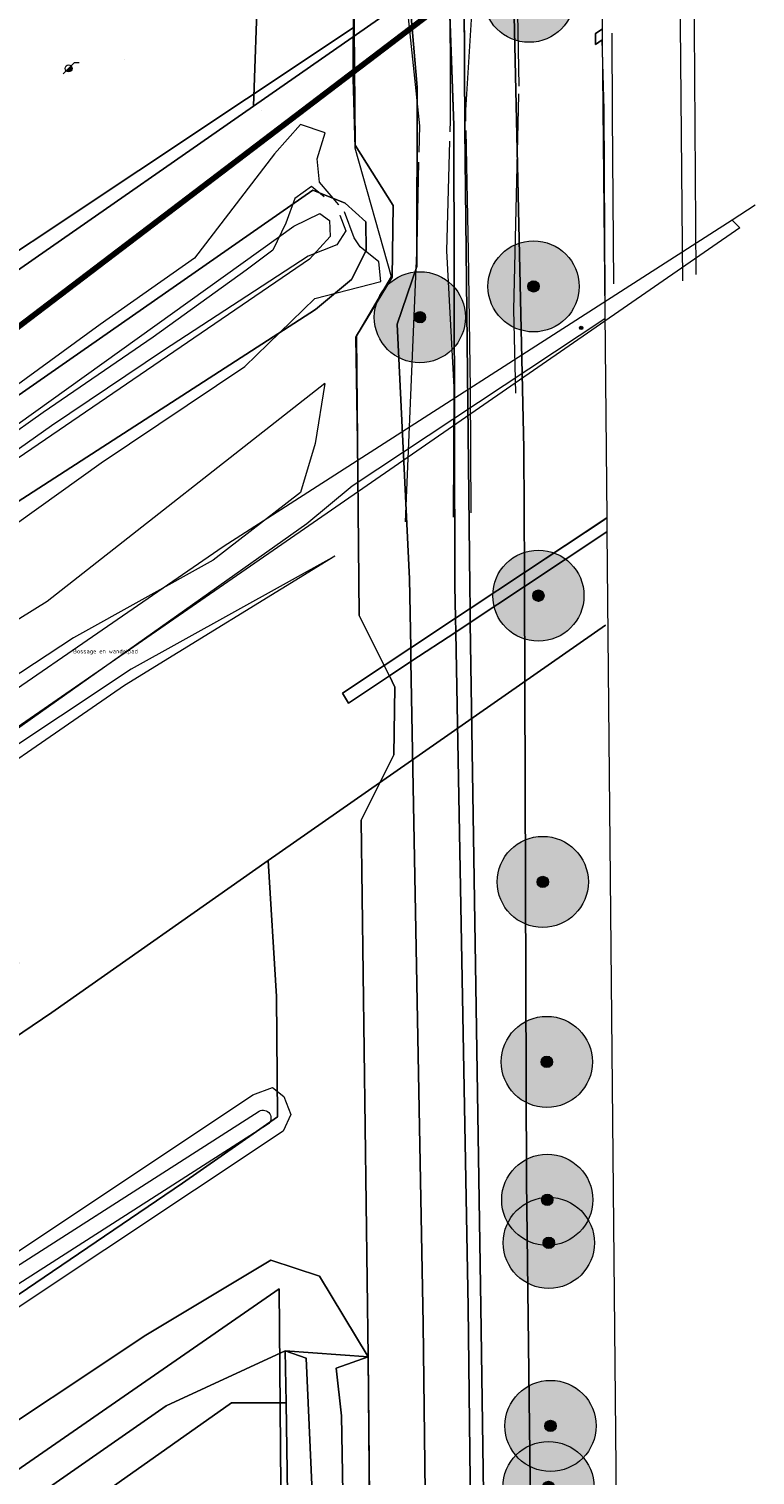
# Model space of a CAD drawing. Header units: metres. Extents: x 163628 to 167855, y 402678 to 405435.
# Tile 644 of 656: x 167486 to 167518, y 404865 to 404929. Entities that reach past the tile are written whole.
import ezdxf

# ---------------------------------------------------------------- set-up
doc = ezdxf.new("R2010")
doc.units = ezdxf.units.M
doc.linetypes.add('X-CA190022.004-UO-TXT_Tekst 1op200$0$AL-DETAILS', pattern=[5.2, 2, -1.2, 2])
doc.layers.get('0').update_dxf_attribs({"lineweight": 25})
for name, color, linetype, lineweight in [('X-CA190022.004-UO-BGT_Ondergrond$0$GE_201_SHDHek_Lijn_GEM', 253, 'X-CA190022.004-UO-BGT_Ondergrond$0$Hekwerk', 9), ('X-CA190022.004-UO-BGT_Ondergrond$0$GE_215_WGIWildrooster_Lijn_GEM', 253, 'Continuous', 9), ('X-CA190022.004-UO-BGT_Ondergrond$0$GE_244_Taludlijn_Lijn_GEM', 253, 'Continuous', 9), ('X-CA190022.004-UO-BGT_Ondergrond$0$GE_316_WGDFietspad_Vlak_GEM', 253, 'Continuous', 9), ('X-CA190022.004-UO-BGT_Ondergrond$0$GE_364_OWGBerm_halfverhard_Vlak_GEM', 253, 'Continuous', 9), ('X-CA190022.004-UO-BGT_Ondergrond$0$GE_367_OWGBerm_groenvoorziening_grasenk_GEM', 253, 'Continuous', 9), ('X-CA190022.004-UO-BGT_Ondergrond$0$GE_392_WGIWildrooster_Inrichtend_Vlak_GEM', 253, 'Continuous', 9), ('X-CA190022.004-UO-BGT_Ondergrond$0$GE_453_BTDGemengdbos_Vlak_GEM', 253, 'Continuous', 9), ('X-CA190022.004-UO-BGT_Ondergrond$0$GE_471_BTDBouwland_Vlak_GEM', 253, 'Continuous', 9), ('X-CA190022.004-UO-BGT_Ondergrond$0$GE_478_BTDGroenvoorziening_bosplantsoen_GEM', 253, 'Continuous', 9), ('X-CA190022.004-UO-BGT_Ondergrond$0$GE_504_WTDWaterloop_sloot_Vlak_GEM', 253, 'Continuous', 9), ('X-CA190022.004-UO-BGT_Ondergrond$0$GE_523_WTDGreppel_drogesloot_Vlak_GEM', 253, 'Continuous', 9), ('X-CA190022.004-UO-BGT_Ondergrond$0$GE_541_OWTOever_slootkant_Vlak_GEM', 253, 'Continuous', 9), ('X-CA190022.004-UO-DTM inmeting$0$B-ME-VW-MARKERING_LANGS_STREEP-G', 246, 'Continuous', 0), ('X-CA190022.004-UO-DTM inmeting$0$B-WE-AL-AANPIJLING-T18', 246, 'Continuous', 0), ('X-CA190022.004-UO-DTM inmeting$0$B-WE-GR-BOOM-S', 246, 'Continuous', 0), ('X-CA190022.004-UO-DTM inmeting$0$B-WE-GW-TALUD_KNIKLIJN-G', 246, 'Continuous', 0), ('X-CA190022.004-UO-DTM inmeting$0$B-WE-GW-TALUD_KRUIN-G', 246, 'Continuous', 0), ('X-CA190022.004-UO-DTM inmeting$0$B-WE-GW-TALUD_TEEN-G', 246, 'Continuous', 0), ('X-CA190022.004-UO-DTM inmeting$0$B-WE-GW-WATERGANG_BODEM-G', 246, 'Continuous', 0), ('X-CA190022.004-UO-DTM inmeting$0$B-WE-GW-WATERGANG_INSTEEK-G', 246, 'Continuous', 0), ('X-CA190022.004-UO-DTM inmeting$0$B-WE-IE-MEUBILAIR_WEGMEUBILAIR-S', 246, 'Continuous', 0), ('X-CA190022.004-UO-DTM inmeting$0$B-WE-IE-TERREINAFSCHEIDING_KUNSTMATIG_RASTERHEKWERK-G', 246, 'X-CA190022.004-UO-DTM inmeting$0$IE-TERREINAFSCHEIDING-KUNSTMATIG-OPEN', 0), ('X-CA190022.004-UO-DTM inmeting$0$B-WE-MO-ONDERZOEK_PEILBUIS-S', 246, 'Continuous', 0), ('X-CA190022.004-UO-DTM inmeting$0$B-WE-OG-HOOGTEPUNT-S', 246, 'Continuous', 0), ('X-CA190022.004-UO-DTM inmeting$0$B-WE-VH-VERHARDING_ASFALT-G', 246, 'Continuous', 0), ('X-CA190022.004-UO-DWM_Beplanting$0$B-WE-GR-BOOM-S AFKOMSTIG UIT BGT', 252, 'Continuous', 0), ('X-CA190022.004-UO-KAD_Percelen$0$B-WE-KG-GRENS_PERCEEL-GV', 150, 'Continuous', 9), ('X-CA190022.004-UO-TXT_Tekst 1op200$0$X-XX-AL-VERWIJZING_DETAIL-G', 7, 'X-CA190022.004-UO-TXT_Tekst 1op200$0$AL-DETAILS', 0)]:
    doc.layers.add(name, color=color, linetype=linetype, lineweight=lineweight)
doc.layers.add('X-CA190022.004-UO-DTM inmeting$0$X-XX-AL-MEETPUNT-S', color=246, linetype='Continuous', lineweight=0, plot=False)
for name, color, linetype in [('X-CA190022.004-UO-DWM_Beplanting$0$B-WE-GR-BOOM-S AFKOMSTIG UIT BOMENBESTAND GEMEENTE', 252, 'Continuous'), ('X-CA190022.004-UO-DWM_Beplanting$0$B-WE-GR-BOOM-S AFKOMSTIG UIT DTM_v0.4', 252, 'Continuous'), ('X-CA190022.004-UO-DWM_Beplanting$0$N-GV-GR-GRAS-A-200', 7, 'Continuous')]:
    doc.layers.add(name, color=color, linetype=linetype)
doc.layers.add('X-CA190022.004-UO-KLIC$0$B-OI-KL-DATA_KPN_0000546663_VECT_19O042617-G', color=42, linetype='X-CA190022.004-UO-KLIC$0$1-200 TELEFONIE-KPN', lineweight=0, transparency=0.25)
doc.layers.add('X-CA190022.004-UO-KLIC$0$B-OI-KL-DATA_ZIGGO BV_0000546674_VECT_19O042617-G', color=42, linetype='X-CA190022.004-UO-KLIC$0$1-200 ZIGGO', lineweight=0, transparency=0.25)
doc.styles.add('X-CA190022.004-UO-DTM inmeting$0$NLCS-ISO', font='isocpeur.ttf', dxfattribs={"height": 2.5})
doc.styles.add('X-CA190022.004-UO-KLIC$0$NLCS-ISO', font='NLCS-ISO.ttf')
doc.linetypes.add('X-CA190022.004-UO-BGT_Ondergrond$0$Hekwerk', pattern='A,5,-1.5,[2,dgnlstyle-Veghel.shx,S=0.007937,R=0,X=0,Y=0],-1.5', length=8)
doc.linetypes.add('X-CA190022.004-UO-DTM inmeting$0$IE-TERREINAFSCHEIDING-KUNSTMATIG-OPEN', pattern='A,7,-1.5,[67,NLCS.SHX,S=0.75,R=0,X=0,Y=0],-1.5', length=10)
doc.linetypes.add('X-CA190022.004-UO-KLIC$0$1-200 TELEFONIE-KPN', pattern='A,1.5,-0.6,["KPN",X-CA190022.004-UO-KLIC$0$NLCS-ISO,S=0.24,R=0,X=-0.5,Y=-0.12],-0.3', length=2.4)
doc.linetypes.add('X-CA190022.004-UO-KLIC$0$1-200 ZIGGO', pattern='A,1.5,-0.6,["ZIGGO",X-CA190022.004-UO-KLIC$0$NLCS-ISO,S=0.24,R=0,X=-0.5,Y=-0.12],-0.5', length=2.6)

# ---------------------------------------------------------------- blocks, each defined once
blk = doc.blocks.new('X-CA190022.004-UO-DTM inmeting$0$punt')
at = {"color": 0, "lineweight": -2}
blk.add_line((0, 0), (0, 0), dxfattribs=at)
blk = doc.blocks.new('X-CA190022.004-UO-DTM inmeting$0$boom')
h = blk.add_hatch()
h.set_pattern_fill('ANSI31', color=256, scale=0.13)
h.paths.add_polyline_path([(-1, 0, 1), (1, 0, 1)])
blk.add_circle((0, 0), 1)
blk = doc.blocks.new('X-CA190022.004-UO-DTM inmeting$0$SMO-BODEM_PEILBUIS_1FILTER_HANDMATIG-SO')
blk.add_hatch(color=256).paths.add_polyline_path([(-1.06, -1.07, 0.666398), (1.5, 0, 0.198311), (1.06, 1.06)])
at = {"color": 0, "linetype": 'Continuous'}
blk.add_line((2.56, 2.56), (4.57, 2.56), dxfattribs=at)
at = {"color": 0, "linetype": 'Continuous', "flags": 128}
for points in [[(-1.06, -1.07), (2.56, 2.56)], [(-2.34, -2.35), (-1.06, -1.07)]]:
    blk.add_lwpolyline(points, dxfattribs=at)
at = {"color": 0, "linetype": 'Continuous'}
blk.add_circle((0, 0), 1.5, dxfattribs=at)
at = {"style": 'X-CA190022.004-UO-DTM inmeting$0$NLCS-ISO'}
blk.add_attdef('NR', (2.93, -1.54), '', height=2.5, dxfattribs=at)
blk = doc.blocks.new('X-CA190022.004-UO-DTM inmeting$0$SIE-WEG_PAAL_ALGEMEEN_TYPE_01')
h = blk.add_hatch(color=256)
edge = h.paths.add_edge_path()
edge.add_arc((0, 0), 0.188, 0, 360)
at = {"ltscale": 0.5}
blk.add_circle((0, 0), 0.188, dxfattribs=at)
blk = doc.blocks.new('X-CA190022.004-UO-DTM inmeting$0$SOG-HOOGTEPUNT-SO')
for p, q in [((-0.5, 0), (0.5, 0)), ((0, 0.5), (0, -0.5))]:
    blk.add_line(p, q)
blk = doc.blocks.new('X-CA190022.004-UO-DWM_Beplanting$0$SGR-BOOM_01-SO')
at = {"linetype": 'ByBlock', "lineweight": 18}
h = blk.add_hatch(color=0, dxfattribs=at)
h.dxf.hatch_style = 1
edge = h.paths.add_edge_path()
edge.add_arc((0, 0), 0.25, 0, 360)
at = {"color": 0, "linetype": 'ByBlock', "lineweight": 18}
for radius in [2, 0.25]:
    blk.add_circle((0, 0), radius, dxfattribs=at)
blk = doc.blocks.new('X-CA190022.004-UO-DWM_Beplanting$0$IMGEOBoom')
at = {"transparency": 33554457}
h = blk.add_hatch(color=256, dxfattribs=at)
h.dxf.hatch_style = 1
edge = h.paths.add_edge_path()
edge.add_arc((0, 0), 100, 0, 360)
edge = h.paths.add_edge_path(flags=17)
edge.add_arc((0, 0), 12.5, 0, 360)
h = blk.add_hatch()
h.set_pattern_fill('ANGLE', color=256)
h.set_pattern_definition([(0, (0, 0), (0, 6.985), [5.08, -1.905]), (90, (0, 0), (-6.985, 4e-16), [5.08, -1.905])])
edge = h.paths.add_edge_path(flags=17)
edge.add_arc((0, 0), 12.5, 0, 360)
at = {"layer": 'X-CA190022.004-UO-DWM_Beplanting$0$N-GV-GR-GRAS-A-200'}
h = blk.add_hatch(color=256, dxfattribs=at)
h.dxf.hatch_style = 1
edge = h.paths.add_edge_path(flags=17)
edge.add_arc((0, 0), 12.5, 0, 360)
at = {"xscale": 50, "yscale": 50, "zscale": 50}
blk.add_blockref('X-CA190022.004-UO-DWM_Beplanting$0$SGR-BOOM_01-SO', (0, 0), dxfattribs=at)

msp = doc.modelspace()

# ---------------------------------------------------------------- linework, layer by layer
at = {"layer": 'X-CA190022.004-UO-BGT_Ondergrond$0$GE_201_SHDHek_Lijn_GEM'}
for p, q in [((167500.627, 404923.472), (167500.574, 404928.652)), ((167502.296, 404920.811), (167500.627, 404923.472)), ((167502.252, 404917.664), (167502.296, 404920.811)), ((167500.68, 404915.087), (167502.252, 404917.664)), ((167500.795, 404902.811), (167500.68, 404915.087)), ((167501.894, 404900.617), (167500.795, 404902.811)), ((167502.124, 404900.159), (167501.894, 404900.617)), ((167502.369, 404899.669), (167502.124, 404900.159)), ((167502.325, 404896.69), (167502.369, 404899.669)), ((167500.887, 404893.828), (167502.325, 404896.69)), ((167501.189, 404870.267), (167500.887, 404893.828)), ((167501.751, 404811.216), (167501.189, 404870.267))]:
    msp.add_line(p, q, dxfattribs=at)
at = {"layer": 'X-CA190022.004-UO-BGT_Ondergrond$0$GE_215_WGIWildrooster_Lijn_GEM'}
for p, q in [((167511.172, 404927.888), (167511.173, 404928.362)), ((167511.172, 404927.888), (167511.173, 404928.362)), ((167511.466, 404928.085), (167511.172, 404927.888)), ((167511.466, 404928.085), (167511.172, 404927.888)), ((167511.173, 404928.362), (167511.461, 404928.555)), ((167511.173, 404928.362), (167511.461, 404928.555)), ((167508.049, 404904.7), (167511.665, 404907.099)), ((167508.049, 404904.7), (167511.665, 404907.099)), ((167511.671, 404906.488), (167508.051, 404904.088)), ((167511.671, 404906.488), (167508.051, 404904.088)), ((167505.663, 404903.117), (167508.049, 404904.7)), ((167505.663, 404903.117), (167508.049, 404904.7)), ((167508.051, 404904.088), (167505.672, 404902.511)), ((167508.051, 404904.088), (167505.672, 404902.511)), ((167503.061, 404901.391), (167505.023, 404902.692)), ((167503.061, 404901.391), (167505.023, 404902.692)), ((167505.023, 404902.692), (167505.663, 404903.117)), ((167505.023, 404902.692), (167505.663, 404903.117)), ((167505.034, 404902.088), (167503.072, 404900.788)), ((167505.034, 404902.088), (167503.072, 404900.788)), ((167505.672, 404902.511), (167505.034, 404902.088)), ((167505.672, 404902.511), (167505.034, 404902.088)), ((167501.894, 404900.617), (167503.061, 404901.391)), ((167501.894, 404900.617), (167503.061, 404901.391)), ((167503.072, 404900.788), (167502.124, 404900.159)), ((167503.072, 404900.788), (167502.124, 404900.159)), ((167500.073, 404899.408), (167501.894, 404900.617)), ((167500.073, 404899.408), (167501.894, 404900.617)), ((167502.124, 404900.159), (167500.326, 404898.968)), ((167502.124, 404900.159), (167500.326, 404898.968)), ((167500.326, 404898.968), (167500.073, 404899.408)), ((167500.326, 404898.968), (167500.073, 404899.408))]:
    msp.add_line(p, q, dxfattribs=at)
at = {"layer": 'X-CA190022.004-UO-BGT_Ondergrond$0$GE_244_Taludlijn_Lijn_GEM'}
for p, q in [((167508.031, 404910.142), (167507.316, 404941.611)), ((167502.271, 404938.562), (167503.351, 404926.018)), ((167504.953, 404924.351), (167504.438, 404938.513)), ((167505.365, 404938.312), (167505.431, 404924.184)), ((167503.351, 404926.018), (167503.33, 404918.139)), ((167504.997, 404904.113), (167504.953, 404924.351)), ((167505.431, 404924.184), (167505.648, 404904.09)), ((167503.33, 404918.139), (167502.473, 404915.6)), ((167502.473, 404915.6), (167503.005, 404904.42)), ((167508.049, 404904.7), (167508.031, 404910.142)), ((167503.005, 404904.42), (167503.061, 404901.391)), ((167505.023, 404902.692), (167504.997, 404904.113)), ((167505.648, 404904.09), (167505.663, 404903.117)), ((167508.137, 404877.987), (167508.051, 404904.088)), ((167505.578, 404872.439), (167505.034, 404902.088)), ((167505.672, 404902.511), (167506.131, 404872.467)), ((167503.072, 404900.788), (167503.606, 404871.712)), ((167508.542, 404845.627), (167508.137, 404877.987)), ((167505.941, 404840.771), (167505.578, 404872.439)), ((167506.131, 404872.467), (167506.588, 404840.748)), ((167503.606, 404871.712), (167503.97, 404840.907))]:
    msp.add_line(p, q, dxfattribs=at)
at = {"layer": 'X-CA190022.004-UO-BGT_Ondergrond$0$GE_316_WGDFietspad_Vlak_GEM', "extrusion": (0, 0, -1)}
msp.add_arc((-167324.325, 404994.002), 165.346, 184.94645, 206.81561, dxfattribs=at)
at = {"layer": 'X-CA190022.004-UO-BGT_Ondergrond$0$GE_364_OWGBerm_halfverhard_Vlak_GEM', "flags": 128}
for points in [[(167511.461, 404928.555), (167511.466, 404928.085), (167511.172, 404927.888), (167511.173, 404928.362), (167511.461, 404928.555)], [(167511.671, 404906.488), (167508.051, 404904.088), (167508.049, 404904.7), (167511.665, 404907.099), (167511.671, 404906.488)], [(167503.072, 404900.788), (167502.124, 404900.159), (167500.326, 404898.968), (167500.073, 404899.408), (167501.894, 404900.617), (167503.061, 404901.391), (167503.072, 404900.788)]]:
    msp.add_lwpolyline(points, dxfattribs=at)
at = {"layer": 'X-CA190022.004-UO-BGT_Ondergrond$0$GE_367_OWGBerm_groenvoorziening_grasenk_GEM', "flags": 128}
for points in [[(167501.056, 404988.466), (167501.829, 404963.647), (167502.271, 404938.562), (167503.351, 404926.018), (167503.33, 404918.139), (167502.473, 404915.6), (167503.005, 404904.42), (167503.061, 404901.391), (167501.894, 404900.617), (167500.795, 404902.811), (167500.68, 404915.087), (167502.252, 404917.664), (167502.296, 404920.811), (167500.627, 404923.472), (167500.574, 404928.652), (167500.052, 404980.143), (167499.152, 404989.209), (167498.806, 404992.152), (167498.289, 404994.113)], [(167503.737, 404988.372), (167504.318, 404964.097), (167504.438, 404938.513), (167504.953, 404924.351), (167504.997, 404904.113), (167505.023, 404902.692), (167503.061, 404901.391), (167503.005, 404904.42), (167502.473, 404915.6), (167503.33, 404918.139), (167503.351, 404926.018), (167502.271, 404938.562), (167501.829, 404963.647), (167501.056, 404988.466)], [(167505.148, 404964.117), (167505.394, 404938.359), (167505.365, 404938.312), (167505.431, 404924.184), (167505.648, 404904.09), (167505.663, 404903.117), (167505.023, 404902.692), (167504.997, 404904.113), (167504.953, 404924.351), (167504.438, 404938.513), (167504.318, 404964.097), (167503.737, 404988.372)], [(167507.197, 404987.87), (167507.762, 404973.274), (167507.316, 404941.611), (167508.031, 404910.142), (167508.049, 404904.7), (167505.663, 404903.117), (167505.648, 404904.09), (167505.431, 404924.184), (167505.365, 404938.312), (167505.394, 404938.359), (167505.148, 404964.117), (167504.745, 404988.606)], [(167510.955, 404980.227), (167511.032, 404973.623), (167511.461, 404928.555), (167511.173, 404928.362), (167511.172, 404927.888), (167511.466, 404928.085), (167511.665, 404907.099), (167508.049, 404904.7), (167508.031, 404910.142), (167507.316, 404941.611), (167507.762, 404973.274), (167507.197, 404987.87)], [(167498.562, 404802.686), (167498.435, 404811.226), (167499.361, 404810.919), (167500.863, 404810.943), (167501.751, 404811.216), (167501.189, 404870.267), (167500.887, 404893.828), (167502.325, 404896.69), (167502.369, 404899.669), (167502.124, 404900.159), (167503.072, 404900.788), (167503.606, 404871.712), (167503.97, 404840.907), (167504.818, 404813.605), (167504.89, 404811.916), (167505.596, 404811.18), (167506.665, 404811.016), (167507.711, 404811.423), (167508.594, 404812.18), (167508.848, 404815.156), (167508.542, 404845.627), (167508.137, 404877.987), (167508.051, 404904.088), (167511.671, 404906.488)], [(167511.671, 404906.488), (167512.584, 404810.626), (167513.448, 404726.087), (167514.113, 404641.033), (167513.876, 404640.214), (167513.973, 404629.234), (167514.227, 404628.591), (167514.283, 404623.754), (167510.596, 404623.883), (167510.449, 404630.07)], [(167508.051, 404904.088), (167505.672, 404902.511), (167505.663, 404903.117), (167508.049, 404904.7), (167508.051, 404904.088)], [(167508.051, 404904.088), (167508.137, 404877.987), (167508.542, 404845.627), (167508.848, 404815.156), (167508.594, 404812.18), (167507.711, 404811.423), (167506.665, 404811.016), (167505.596, 404811.18), (167504.89, 404811.916), (167504.818, 404813.605), (167503.97, 404840.907), (167503.606, 404871.712), (167503.072, 404900.788), (167505.034, 404902.088), (167505.578, 404872.439), (167505.941, 404840.771), (167506.231, 404813.606), (167506.271, 404813.036)], [(167506.809, 404813.074), (167506.588, 404840.748), (167506.131, 404872.467), (167505.672, 404902.511), (167508.051, 404904.088)], [(167505.034, 404902.088), (167503.072, 404900.788), (167503.061, 404901.391), (167505.023, 404902.692), (167505.034, 404902.088)], [(167505.663, 404903.117), (167505.672, 404902.511), (167505.034, 404902.088), (167505.023, 404902.692), (167505.663, 404903.117)], [(167506.271, 404813.036), (167506.231, 404813.606), (167505.941, 404840.771), (167505.578, 404872.439), (167505.034, 404902.088), (167505.672, 404902.511)], [(167505.672, 404902.511), (167506.131, 404872.467), (167506.588, 404840.748), (167506.809, 404813.074)]]:
    msp.add_lwpolyline(points, dxfattribs=at)
at = {"layer": 'X-CA190022.004-UO-BGT_Ondergrond$0$GE_367_OWGBerm_groenvoorziening_grasenk_GEM'}
msp.add_arc((167324.325, 404994.002), 165.346, 333.18439, 355.05355, dxfattribs=at)
at = {"layer": 'X-CA190022.004-UO-BGT_Ondergrond$0$GE_367_OWGBerm_groenvoorziening_grasenk_GEM', "extrusion": (0, 0, -1)}
msp.add_arc((-167399.867, 404965.453), 88.835, 186.47711, 217.38595, dxfattribs=at)
at = {"layer": 'X-CA190022.004-UO-BGT_Ondergrond$0$GE_392_WGIWildrooster_Inrichtend_Vlak_GEM', "flags": 128}
msp.add_lwpolyline([(167511.591, 404906.435), (167508.051, 404904.088), (167505.672, 404902.511), (167505.034, 404902.088), (167503.072, 404900.788), (167502.124, 404900.159), (167500.326, 404898.968), (167500.073, 404899.408), (167501.894, 404900.617), (167503.061, 404901.391), (167505.023, 404902.692), (167505.663, 404903.117), (167508.049, 404904.7), (167511.589, 404907.049)], dxfattribs=at)
at = {"layer": 'X-CA190022.004-UO-BGT_Ondergrond$0$GE_453_BTDGemengdbos_Vlak_GEM', "flags": 128}
msp.add_lwpolyline([(167498.289, 404994.113), (167498.806, 404992.152), (167499.152, 404989.209), (167500.052, 404980.143), (167500.574, 404928.652), (167472.269, 404909.796), (167470.452, 404911.514)], dxfattribs=at)
at = {"layer": 'X-CA190022.004-UO-BGT_Ondergrond$0$GE_453_BTDGemengdbos_Vlak_GEM'}
msp.add_arc((167399.867, 404965.453), 88.835, 322.61405, 353.52289, dxfattribs=at)
at = {"layer": 'X-CA190022.004-UO-BGT_Ondergrond$0$GE_471_BTDBouwland_Vlak_GEM', "flags": 128}
msp.add_lwpolyline([(167498.435, 404811.226), (167498.562, 404802.686), (167499.135, 404730.771), (167491.662, 404730.922), (167453.65, 404734.322), (167450.025, 404734.938), (167449.569, 404735.499), (167449.617, 404738.817), (167450.512, 404751.398), (167450.746, 404765.114), (167451.262, 404777.824), (167451.963, 404790.194), (167452.238, 404803.95), (167452.741, 404819.451), (167453.998, 404835.316), (167454.228, 404837.37), (167455.517, 404840.205), (167495.204, 404868.251), (167497.591, 404868.251), (167498.435, 404811.226)], dxfattribs=at)
at = {"layer": 'X-CA190022.004-UO-BGT_Ondergrond$0$GE_478_BTDGroenvoorziening_bosplantsoen_GEM', "flags": 128}
for points in [[(167457.805, 404898.757), (167472.269, 404909.796), (167500.574, 404928.652), (167500.627, 404923.472), (167502.296, 404920.811), (167502.252, 404917.664), (167500.68, 404915.087)], [(167449.291, 404862.605), (167485.877, 404887.581), (167482.683, 404892.695), (167446.301, 404867.643), (167444.742, 404870.27), (167471.717, 404888.747), (167485.438, 404898.548), (167484.275, 404900.214), (167472.13, 404891.661), (167449.454, 404876.493), (167443.137, 404872.443), (167440.211, 404877.106), (167485.093, 404907.34), (167498.879, 404916.25), (167500.457, 404917.564), (167501.11, 404918.836), (167501.091, 404920.097), (167500.181, 404920.925), (167498.77, 404921.492), (167482.93, 404910.453), (167438.503, 404880.217), (167438.375, 404880.346)], [(167500.68, 404915.087), (167500.795, 404902.811), (167501.894, 404900.617), (167500.073, 404899.408), (167500.326, 404898.968), (167502.124, 404900.159), (167502.369, 404899.669), (167502.325, 404896.69), (167500.887, 404893.828), (167501.189, 404870.267), (167499.057, 404873.803), (167496.921, 404874.514), (167491.442, 404871.218), (167474.897, 404860.212)], [(167496.132, 404881.766), (167497, 404882.094), (167497.492, 404881.701), (167497.805, 404880.905), (167497.473, 404880.17), (167474.023, 404864.574), (167458.842, 404854.527), (167456.522, 404852.817), (167455.016, 404852.15), (167454, 404852.206), (167453.536, 404852.585), (167453.331, 404852.926), (167453.31, 404853.312), (167460.477, 404857.971), (167496.132, 404881.766)], [(167457.724, 404843.98), (167492.341, 404868.115), (167497.557, 404870.53), (167497.591, 404868.251), (167495.204, 404868.251), (167455.517, 404840.205)]]:
    msp.add_lwpolyline(points, dxfattribs=at)
at = {"layer": 'X-CA190022.004-UO-BGT_Ondergrond$0$GE_504_WTDWaterloop_sloot_Vlak_GEM', "flags": 128}
msp.add_lwpolyline([(167479.71, 404905.523), (167452.207, 404886.609), (167439.356, 404878.158), (167438.989, 404878.145), (167438.494, 404878.506), (167438.496, 404879.488), (167450.571, 404887.154), (167471.464, 404901.274), (167481.95, 404908.453), (167497.927, 404919.914), (167499.068, 404920.465), (167499.494, 404920.163), (167499.532, 404919.462), (167498.622, 404918.467), (167482.557, 404907.481), (167479.71, 404905.523)], dxfattribs=at)
at = {"layer": 'X-CA190022.004-UO-BGT_Ondergrond$0$GE_523_WTDGreppel_drogesloot_Vlak_GEM', "flags": 128}
for points in [[(167454.633, 404853.609), (167467.585, 404862.286), (167482.057, 404871.858), (167496.411, 404881.049)], [(167496.784, 404880.466), (167482.434, 404871.278)], [(167492.341, 404868.115), (167457.724, 404843.98), (167456.555, 404844.057), (167455.3, 404844.754), (167455.031, 404845.533), (167455.211, 404845.979), (167458.192, 404848.327), (167474.897, 404860.212), (167491.442, 404871.218), (167496.921, 404874.514), (167499.057, 404873.803), (167501.189, 404870.267), (167497.557, 404870.53), (167492.341, 404868.115)], [(167501.189, 404870.267), (167499.789, 404869.767), (167500.021, 404867.667), (167500.307, 404851.67), (167500.512, 404825.357), (167500.629, 404813.842), (167500.416, 404813.379), (167499.997, 404813.252), (167499.552, 404813.546), (167499.481, 404814.285), (167499.414, 404825.099), (167499.212, 404853.856), (167498.48, 404870.207), (167497.557, 404870.53), (167501.189, 404870.267)]]:
    msp.add_lwpolyline(points, dxfattribs=at)
at = {"layer": 'X-CA190022.004-UO-BGT_Ondergrond$0$GE_523_WTDGreppel_drogesloot_Vlak_GEM', "extrusion": (0, 0, -1)}
msp.add_arc((-167496.582, 404880.748), 0.347, 60.34432, 234.43393, dxfattribs=at)
at = {"layer": 'X-CA190022.004-UO-BGT_Ondergrond$0$GE_541_OWTOever_slootkant_Vlak_GEM', "flags": 128}
for points in [[(167438.503, 404880.217), (167482.93, 404910.453), (167498.77, 404921.492), (167500.181, 404920.925), (167501.091, 404920.097), (167501.11, 404918.836), (167500.457, 404917.564), (167498.879, 404916.25)], [(167452.207, 404886.609), (167439.356, 404878.158), (167438.989, 404878.145), (167438.494, 404878.506), (167438.496, 404879.488), (167450.571, 404887.154), (167471.464, 404901.274), (167481.95, 404908.453), (167497.927, 404919.914), (167499.068, 404920.465), (167499.494, 404920.163), (167499.532, 404919.462), (167498.622, 404918.467), (167482.557, 404907.481), (167479.71, 404905.523), (167452.207, 404886.609)], [(167498.879, 404916.25), (167485.093, 404907.34), (167440.211, 404877.106)], [(167474.023, 404864.574), (167458.842, 404854.527), (167456.522, 404852.817), (167455.016, 404852.15), (167454, 404852.206), (167453.536, 404852.585), (167453.331, 404852.926), (167453.31, 404853.312), (167460.477, 404857.971), (167496.132, 404881.766), (167497, 404882.094), (167497.492, 404881.701), (167497.805, 404880.905), (167497.473, 404880.17), (167474.023, 404864.574)], [(167454.633, 404853.609), (167467.585, 404862.286), (167482.057, 404871.858), (167496.411, 404881.049)], [(167496.784, 404880.466), (167482.434, 404871.278)], [(167501.189, 404870.267), (167501.751, 404811.216), (167500.863, 404810.943), (167499.361, 404810.919), (167498.435, 404811.226), (167497.591, 404868.251), (167497.557, 404870.53), (167498.48, 404870.207), (167499.212, 404853.856), (167499.414, 404825.099), (167499.481, 404814.285), (167499.552, 404813.546), (167499.997, 404813.252), (167500.416, 404813.379), (167500.629, 404813.842), (167500.512, 404825.357), (167500.307, 404851.67), (167500.021, 404867.667), (167499.789, 404869.767), (167501.189, 404870.267)]]:
    msp.add_lwpolyline(points, dxfattribs=at)
at = {"layer": 'X-CA190022.004-UO-BGT_Ondergrond$0$GE_541_OWTOever_slootkant_Vlak_GEM', "extrusion": (0, 0, -1)}
msp.add_arc((-167496.582, 404880.748), 0.347, 60.34432, 234.43393, dxfattribs=at)
at = {"layer": 'X-CA190022.004-UO-DTM inmeting$0$B-ME-VW-MARKERING_LANGS_STREEP-G'}
for points in [[(167515.476, 404930.794, 9.038), (167515.574, 404917.79, 9.06)], [(167514.864, 404930.385, 9.054), (167514.989, 404917.511, 9.057)], [(167511.883, 404928.382, 8.97), (167511.903, 404924.792, 8.991), (167511.962, 404917.378, 9.008)]]:
    msp.add_polyline3d(points, dxfattribs=at)
at = {"layer": 'X-CA190022.004-UO-DTM inmeting$0$B-WE-GW-TALUD_KNIKLIJN-G'}
for points in [[(167499.287, 404912.995, 9.115), (167487.107, 404903.424, 9.922), (167479.014, 404898.391, 9.901), (167471.842, 404893.632, 9.921), (167463.311, 404888.178, 9.92), (167452.994, 404881.138, 9.976), (167443.575, 404874.803, 9.955)], [(167499.287, 404912.995, 9.115), (167498.872, 404910.372, 9.216), (167498.221, 404908.216, 9.379), (167494.391, 404905.238, 9.568), (167488.275, 404901.83, 9.881), (167479.662, 404896.174, 9.894), (167473.003, 404892.189, 9.917), (167464.232, 404885.809, 9.93), (167454.256, 404880.114, 9.926), (167445.062, 404873.528, 9.918)], [(167499.728, 404905.416, 9.359), (167490.803, 404900.451, 9.804), (167481.48, 404894.26, 9.864), (167473.984, 404890.102, 9.912), (167464.309, 404884.092, 9.845), (167455.043, 404877.601, 9.874), (167445.561, 404870.719, 9.903)], [(167499.728, 404905.416, 9.359), (167490.504, 404899.739, 10.026), (167481.56, 404893.559, 10.063), (167473.258, 404888.192, 10.02), (167464.955, 404881.301, 10.105), (167455.459, 404876.264, 9.956), (167446.41, 404869.352, 10.07)]]:
    msp.add_polyline3d(points, dxfattribs=at)
at = {"layer": 'X-CA190022.004-UO-DTM inmeting$0$B-WE-GW-TALUD_KRUIN-G'}
for points in [[(167505.276, 404978.292, 10.059), (167505.419, 404972.258, 10.003), (167505.179, 404964.183, 10.064), (167505.407, 404957.869, 10.054), (167505.278, 404951.584, 10.061), (167505.398, 404942.011, 9.977), (167505.464, 404937.745, 9.9), (167505.88, 404931.58, 9.969), (167505.459, 404925.007, 9.882), (167505.469, 404924.513, 8.858)], [(167504.025, 404976.51, 10.038), (167503.974, 404972.214, 10.032), (167504.029, 404964.179, 10.044), (167504.02, 404957.801, 10.034), (167504.121, 404951.561, 9.996), (167504.211, 404942.011, 9.935), (167504.398, 404937.593, 9.828), (167504.774, 404931.312, 9.822), (167504.792, 404924.563, 9.832), (167504.777, 404924.058, 8.851)], [(167504.765, 404923.637, 8.846), (167504.627, 404918.826, 9.912), (167504.96, 404912.847, 10.094), (167504.921, 404907.126, 10.063)], [(167505.476, 404924.114, 8.853), (167505.579, 404918.806, 9.952), (167505.664, 404912.754, 10.1), (167505.7, 404907.328, 10.02)]]:
    msp.add_polyline3d(points, dxfattribs=at)
at = {"layer": 'X-CA190022.004-UO-DTM inmeting$0$B-WE-GW-TALUD_TEEN-G'}
for points in [[(167501.347, 404974.545, 8.918), (167501.595, 404972.166, 8.977), (167501.819, 404964.129, 8.989), (167501.642, 404957.859, 8.956), (167501.778, 404951.506, 8.972), (167502.15, 404941.812, 8.987), (167502.094, 404937.298, 8.971), (167503.442, 404924.318, 8.972), (167503.416, 404923.16, 8.838)], [(167507.782, 404972.011, 8.921), (167507.602, 404957.841, 9.025), (167507.463, 404951.513, 8.972), (167507.476, 404937.801, 8.981), (167507.704, 404931.646, 9.066), (167507.808, 404926.056, 8.88)], [(167507.797, 404925.713, 8.877), (167507.796, 404925.67, 8.877), (167507.574, 404916.236, 9.02), (167507.651, 404912.583, 9.046)], [(167503.406, 404922.725, 8.832), (167503.325, 404919.086, 8.889), (167502.819, 404906.923, 9.122)]]:
    msp.add_polyline3d(points, dxfattribs=at)
at = {"layer": 'X-CA190022.004-UO-DTM inmeting$0$B-WE-GW-WATERGANG_BODEM-G'}
for points in [[(167499.266, 404921.197, 8.394), (167498.707, 404921.658, 8.368), (167497.977, 404921.124, 8.394), (167497.582, 404920.035, 8.356), (167497.013, 404918.853, 8.265), (167495.841, 404917.981, 8.243), (167491.764, 404915.032, 8.23), (167486.936, 404911.726, 8.222), (167481.614, 404907.947, 8.221), (167476.931, 404904.978, 8.215), (167472.48, 404901.945, 8.141), (167467.81, 404898.884, 8.245), (167463.062, 404895.729, 8.246), (167458.542, 404892.486, 8.208), (167454.338, 404889.315, 8.277), (167447.596, 404884.422, 8.33), (167447.123, 404883.908, 8.364), (167447.058, 404883.642, 8.378)], [(167499.951, 404920.393, 8.35), (167500.208, 404919.702, 8.364), (167499.817, 404919.094, 8.343), (167498.561, 404918.586, 8.309), (167492.211, 404914.445, 8.228), (167487.31, 404911.145, 8.236), (167482.122, 404907.482, 8.215), (167477.425, 404904.452, 8.225), (167473.001, 404901.313, 8.167), (167468.133, 404898.336, 8.225), (167463.387, 404895.225, 8.239), (167458.903, 404892.031, 8.246), (167454.737, 404888.862, 8.292), (167450.777, 404886.069, 8.36), (167447.861, 404883.977, 8.36), (167447.297, 404883.64, 8.352), (167447.058, 404883.642, 8.378)]]:
    msp.add_polyline3d(points, dxfattribs=at)
at = {"layer": 'X-CA190022.004-UO-DTM inmeting$0$B-WE-GW-WATERGANG_INSTEEK-G'}
for points in [[(167499.904, 404920.844, 8.805), (167499.055, 404921.842, 8.714), (167498.951, 404922.872, 8.76), (167499.309, 404924.003, 8.855), (167498.222, 404924.375, 8.951), (167497.085, 404923.091, 9.039), (167493.583, 404918.506, 8.97), (167489.442, 404915.594, 8.95), (167484.02, 404911.647, 8.992)], [(167478.224, 404901.46, 9.594), (167489.487, 404909.515, 9.501), (167495.787, 404913.754, 9.358), (167498.857, 404916.73, 8.963), (167501.745, 404917.473, 8.707), (167501.657, 404918.341, 8.64), (167500.848, 404919.007, 8.678), (167500.576, 404919.401, 8.688), (167500.153, 404920.542, 8.798)]]:
    msp.add_polyline3d(points, dxfattribs=at)
at = {"layer": 'X-CA190022.004-UO-DTM inmeting$0$B-WE-IE-TERREINAFSCHEIDING_KUNSTMATIG_RASTERHEKWERK-G', "ltscale": 0.5}
for p, q in [((167500.545, 404931.257, 8.964), (167500.525, 404926.393, 9.079)), ((167500.525, 404926.393, 9.079), (167500.614, 404923.344, 8.787)), ((167500.614, 404923.344, 8.787), (167502.205, 404917.705, 8.736)), ((167502.205, 404917.705, 8.736), (167500.638, 404915.029, 9.013)), ((167500.638, 404915.029, 9.013), (167500.728, 404909.533, 9.2)), ((167500.728, 404909.533, 9.2), (167500.786, 404902.959, 9.211))]:
    msp.add_line(p, q, dxfattribs=at)
at = {"layer": 'X-CA190022.004-UO-DTM inmeting$0$B-WE-VH-VERHARDING_ASFALT-G'}
for points in [[(167511.439, 404928.087, 8.96), (167511.534, 404925.029, 8.977)], [(167511.534, 404925.029, 8.977), (167511.582, 404916.864, 8.997)]]:
    msp.add_polyline3d(points, dxfattribs=at)
at = {"layer": 'X-CA190022.004-UO-KAD_Percelen$0$B-WE-KG-GRENS_PERCEEL-GV', "flags": 128}
for points in [[(167471.203, 405017.235), (167470.356, 405011.645), (167470.351, 405011.597), (167470.271, 405010.802), (167470.293, 405010.55), (167470.999, 404998.164), (167470.757, 404985.585), (167476.897, 404981.742), (167496.335, 404960.955), (167496.55, 404935.971), (167496.16, 404925.178), (167511.504, 404935.881)], [(167468.235, 404939.624), (167462.984, 404926.8), (167455.29, 404915.354), (167440.511, 404902.717), (167438.154, 404900.774), (167435.296, 404897.954), (167434.577, 404896.874), (167432.976, 404894.473), (167432.464, 404890.322), (167432.429, 404884.719), (167432.401, 404884.075), (167432.306, 404883.437), (167432.145, 404882.812), (167431.92, 404882.208), (167431.634, 404881.63), (167434.758, 404883.606), (167443.858, 404889.362), (167454.68, 404896.207), (167486.582, 404918.497), (167496.16, 404925.178), (167496.55, 404935.971)], [(167511.504, 404935.881), (167496.16, 404925.178), (167486.582, 404918.497), (167454.68, 404896.207), (167443.858, 404889.362), (167434.758, 404883.606), (167431.634, 404881.63), (167426.533, 404878.405), (167423.954, 404876.773), (167419.395, 404873.889), (167413.139, 404869.932), (167404.654, 404864.349), (167388.083, 404853.445), (167351.109, 404832.026)], [(167356.106, 404805.491), (167401.757, 404833.385), (167401.257, 404829.497), (167413.747, 404837.004), (167431.016, 404847.239), (167433.834, 404849.08), (167487.321, 404885.389), (167496.811, 404892.05), (167511.6, 404902.389)], [(167511.6, 404902.389), (167496.811, 404892.05), (167497.178, 404886.082), (167497.224, 404880.804), (167493.056, 404877.883), (167454.029, 404851.36), (167453.711, 404843.052), (167497.291, 404873.257), (167497.398, 404861.083), (167497.558, 404836.084), (167497.771, 404811.084), (167498.004, 404786.086), (167498.279, 404761.087), (167498.547, 404736.089), (167498.638, 404728.639), (167498.852, 404711.091), (167498.993, 404686.091), (167499.177, 404661.092), (167499.36, 404636.093)]]:
    msp.add_lwpolyline(points, dxfattribs=at)
for points in [[(167441.728, 404843.002), (167444.36, 404844.79), (167454.029, 404851.36), (167493.056, 404877.883), (167497.224, 404880.804), (167497.178, 404886.082), (167496.811, 404892.05), (167487.321, 404885.389), (167433.834, 404849.08), (167431.016, 404847.239), (167442.17, 404853.85)], [(167497.291, 404873.257), (167453.711, 404843.052), (167449.5, 404732.964), (167498.638, 404728.639), (167498.547, 404736.089), (167498.279, 404761.087), (167498.004, 404786.086), (167497.771, 404811.084), (167497.558, 404836.084), (167497.398, 404861.083)]]:
    msp.add_lwpolyline(points, close=True, dxfattribs=at)
at = {"layer": 'X-CA190022.004-UO-KLIC$0$B-OI-KL-DATA_KPN_0000546663_VECT_19O042617-G', "flags": 128}
msp.add_lwpolyline([(167511.57, 404915.837), (167500.5, 404908.5), (167498.5, 404906.833), (167482.5, 404895.5), (167463.5, 404882.833), (167414.5, 404850.5), (167386.5, 404833.5), (167380.5, 404829.5), (167359.167, 404816.167), (167332.5, 404801.167), (167327.833, 404798.833), (167322.167, 404795.833)], dxfattribs=at)
at = {"layer": 'X-CA190022.004-UO-KLIC$0$B-OI-KL-DATA_ZIGGO BV_0000546674_VECT_19O042617-G', "flags": 128}
for points in [[(167518.167, 404920.833), (167517.167, 404920.167)], [(167517.167, 404920.167), (167494.833, 404905.833), (167479.833, 404895.5), (167443.5, 404870.167), (167432.167, 404862.833), (167397.833, 404840.833)], [(167517.5, 404919.833), (167447.167, 404871.167), (167432.5, 404861.5), (167398.167, 404840.5)], [(167517.167, 404920.167), (167517.5, 404919.833)]]:
    msp.add_lwpolyline(points, dxfattribs=at)
at = {"layer": 'X-CA190022.004-UO-TXT_Tekst 1op200$0$X-XX-AL-VERWIJZING_DETAIL-G', "const_width": 0.25, "flags": 128}
msp.add_lwpolyline([(167511.37, 404972.908), (167486.41, 404953.9), (167449.623, 404957.18), (167389.754, 404908.107), (167407.236, 404886.778), (167422.977, 404867.608), (167511.507, 404935.026)], dxfattribs=at)

# ---------------------------------------------------------------- block references
at = {"layer": 'X-CA190022.004-UO-DTM inmeting$0$B-WE-GR-BOOM-S', "linetype": 'ByBlock', "lineweight": -2, "xscale": 0.25, "yscale": 0.25, "zscale": 0.25}
for p in [(167508.451, 404917.266, 910), (167503.464, 404915.909, 9.448), (167508.663, 404903.685, 910)]:
    msp.add_blockref('X-CA190022.004-UO-DTM inmeting$0$boom', p, dxfattribs=at)
at = {"layer": 'X-CA190022.004-UO-DTM inmeting$0$B-WE-IE-MEUBILAIR_WEGMEUBILAIR-S', "color": 0, "linetype": 'ByBlock', "lineweight": -2, "xscale": 0.3999999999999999, "yscale": 0.3999999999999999, "zscale": 0.3999999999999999}
msp.add_blockref('X-CA190022.004-UO-DTM inmeting$0$SIE-WEG_PAAL_ALGEMEEN_TYPE_01', (167510.54, 404915.443, 8.938), dxfattribs=at)
at = {"layer": 'X-CA190022.004-UO-DTM inmeting$0$B-WE-MO-ONDERZOEK_PEILBUIS-S', "color": 0, "linetype": 'ByBlock', "lineweight": -2, "xscale": 0.1018200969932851, "yscale": 0.1018200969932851, "zscale": 0.1018200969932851}
msp.add_blockref('X-CA190022.004-UO-DTM inmeting$0$SMO-BODEM_PEILBUIS_1FILTER_HANDMATIG-SO', (167488.054, 404926.838, 9.125), dxfattribs=at)
at = {"layer": 'X-CA190022.004-UO-DTM inmeting$0$B-WE-OG-HOOGTEPUNT-S', "linetype": 'ByBlock', "lineweight": -2, "xscale": 0.01, "yscale": 0.01, "zscale": 0.01}
for p in [(167508.451, 404917.271, 910), (167508.658, 404903.685, 910)]:
    msp.add_blockref('X-CA190022.004-UO-DTM inmeting$0$SOG-HOOGTEPUNT-SO', p, dxfattribs=at)
at = {"layer": 'X-CA190022.004-UO-DTM inmeting$0$X-XX-AL-MEETPUNT-S', "linetype": 'ByBlock', "lineweight": -2}
for p in [(167511.883, 404928.382, 8.97), (167490.502, 404927.243, 9.09), (167500.525, 404926.393, 9.079), (167507.796, 404925.67, 8.877), (167507.808, 404926.056, 8.88), (167496.498, 404924.993, 9.049), (167505.459, 404925.007, 9.882), (167511.534, 404925.029, 8.977), (167514.924, 404924.946, 9.054), (167498.222, 404924.375, 8.951), (167503.442, 404924.318, 8.972), (167504.792, 404924.563, 9.832), (167511.903, 404924.792, 8.991), (167499.309, 404924.003, 8.855), (167497.085, 404923.091, 9.039), (167500.614, 404923.344, 8.787), (167498.951, 404922.872, 8.76), (167498.707, 404921.658, 8.368), (167499.055, 404921.842, 8.714), (167497.977, 404921.124, 8.394), (167499.266, 404921.197, 8.394), (167499.904, 404920.844, 8.805), (167499.951, 404920.393, 8.35), (167500.153, 404920.542, 8.798), (167491.657, 404920.27, 9.045), (167497.582, 404920.035, 8.356), (167499.817, 404919.094, 8.343), (167500.208, 404919.702, 8.364), (167500.576, 404919.401, 8.688), (167487.162, 404918.734, 9.093), (167493.583, 404918.506, 8.97), (167497.013, 404918.853, 8.265), (167498.561, 404918.586, 8.309), (167500.848, 404919.007, 8.678), (167503.325, 404919.086, 8.889), (167504.627, 404918.826, 9.912), (167505.579, 404918.806, 9.952), (167495.841, 404917.981, 8.243), (167501.657, 404918.341, 8.64), (167501.745, 404917.473, 8.707), (167502.205, 404917.705, 8.736), (167511.962, 404917.378, 9.008), (167514.989, 404917.511, 9.057), (167515.574, 404917.79, 9.06), (167498.857, 404916.73, 8.963), (167511.582, 404916.864, 8.997), (167507.574, 404916.236, 9.02), (167489.442, 404915.594, 8.95), (167491.764, 404915.032, 8.23), (167500.638, 404915.029, 9.013), (167492.211, 404914.445, 8.228), (167495.787, 404913.754, 9.358), (167499.287, 404912.995, 9.115), (167504.96, 404912.847, 10.094), (167505.664, 404912.754, 10.1), (167507.651, 404912.583, 9.046), (167486.936, 404911.726, 8.222), (167487.31, 404911.145, 8.236), (167498.872, 404910.372, 9.216), (167489.487, 404909.515, 9.501), (167500.728, 404909.533, 9.2), (167498.221, 404908.216, 9.379), (167504.921, 404907.126, 10.063), (167505.7, 404907.328, 10.02), (167502.819, 404906.923, 9.122), (167494.391, 404905.238, 9.568), (167499.728, 404905.416, 9.359), (167487.107, 404903.424, 9.922), (167500.786, 404902.959, 9.211), (167488.275, 404901.83, 9.881), (167490.803, 404900.451, 9.804), (167490.504, 404899.739, 10.026)]:
    msp.add_blockref('X-CA190022.004-UO-DTM inmeting$0$punt', p, dxfattribs=at)
at = {"layer": 'X-CA190022.004-UO-DWM_Beplanting$0$B-WE-GR-BOOM-S AFKOMSTIG UIT BGT', "xscale": 0.02, "yscale": 0.02, "zscale": 0.02}
for p in [(167508.854, 404891.116), (167509.052, 404877.158), (167509.106, 404864.549)]:
    msp.add_blockref('X-CA190022.004-UO-DWM_Beplanting$0$IMGEOBoom', p, dxfattribs=at)
at = {"layer": 'X-CA190022.004-UO-DWM_Beplanting$0$B-WE-GR-BOOM-S AFKOMSTIG UIT BOMENBESTAND GEMEENTE', "xscale": 0.02, "yscale": 0.02, "zscale": 0.02}
for p in [(167508.854, 404891.116), (167509.032, 404883.214), (167509.119, 404875.269), (167509.195, 404867.231)]:
    msp.add_blockref('X-CA190022.004-UO-DWM_Beplanting$0$IMGEOBoom', p, dxfattribs=at)
at = {"layer": 'X-CA190022.004-UO-DWM_Beplanting$0$B-WE-GR-BOOM-S AFKOMSTIG UIT DTM_v0.4', "linetype": 'ByBlock', "lineweight": -2, "xscale": 0.02, "yscale": 0.02, "zscale": 0.02}
for p in [(167508.257, 404929.982, 910), (167508.451, 404917.266, 910), (167503.464, 404915.909, 9.448), (167508.663, 404903.685, 910)]:
    msp.add_blockref('X-CA190022.004-UO-DWM_Beplanting$0$IMGEOBoom', p, dxfattribs=at)

# ---------------------------------------------------------------- texts
at = {"layer": 'X-CA190022.004-UO-DTM inmeting$0$B-WE-AL-AANPIJLING-T18', "linetype": 'ByBlock', "insert": (167489.671, 404901.216, 9.893), "char_height": 0.18, "attachment_point": 5, "style": 'X-CA190022.004-UO-DTM inmeting$0$NLCS-ISO'}
msp.add_mtext_dynamic_manual_height_columns('Bossage en wandelpad', width=4.37408, gutter_width=12.201, heights=[0], dxfattribs=at)

doc.saveas('drawing.dxf')
